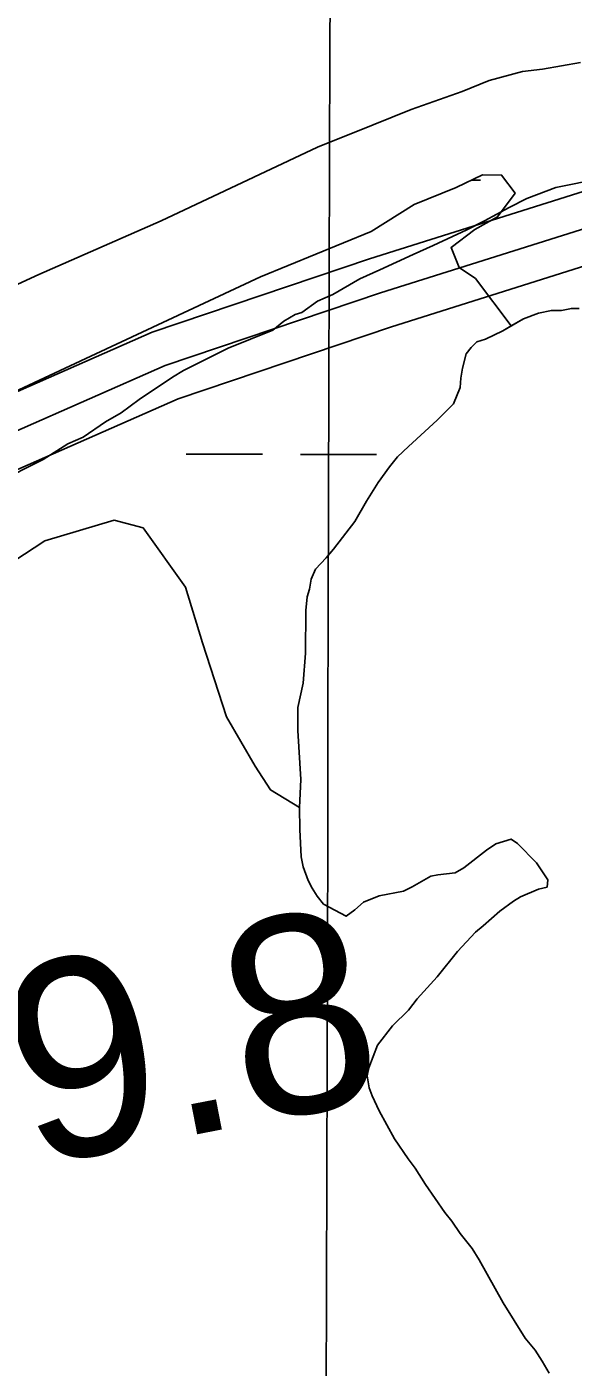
# Model space of a CAD drawing. Extents: x 3161665 to 3199565, y 885729 to 911164.
# Drawn here: x 3181436 to 3181666, y 894337 to 894901 of the extents above; entities that cross this region are included whole.
import ezdxf

# ---------------------------------------------------------------- set-up
doc = ezdxf.new("R2010")
doc.units = 0
for name, color, linetype in [('V-GRID-MAJR', 7, 'Continuous'), ('V-RIVR-RANG-IDEN', 7, 'Continuous'), ('V-ROAD-CNTR', 7, 'Continuous'), ('V-SITE-VEGE', 7, 'Continuous'), ('V-TOPO-SHOR', 7, 'Continuous'), ('V-WETL-SWMP', 7, 'Continuous')]:
    doc.layers.add(name, color=color, linetype=linetype)

msp = doc.modelspace()

# ---------------------------------------------------------------- linework, layer by layer
at = {"layer": 'V-GRID-MAJR'}
msp.add_spline([(3181553.21, 891152.16), (3181569.96, 897211.48), (3181586.71, 903274.26), (3181603.47, 909337.09), (3181603.48, 909340.51)], degree=3, dxfattribs=at)
at = {"layer": 'V-ROAD-CNTR'}
for points in [[(3182365.43, 895265.2), (3182347.5, 895242.6), (3182306.25, 895209.49), (3182222.65, 895133.44), (3182111.74, 895050.41), (3182051.1, 894989.49), (3182004.44, 894927.25), (3181947.93, 894877.61), (3181907.05, 894855.93), (3181840.48, 894847.82), (3181780.85, 894854.16), (3181703.77, 894842.07), (3181580.16, 894803.19), (3181488.84, 894772.37), (3181360.16, 894715.81), (3181245.52, 894652.29), (3181099.67, 894575.84), (3180964.11, 894510.26)], [(3181366.83, 894702.36), (3181494.27, 894758.37), (3181584.81, 894788.93), (3181707.21, 894827.43), (3181781.22, 894839.04), (3181840.59, 894832.73), (3181911.62, 894841.38), (3181956.51, 894865.19), (3182015.51, 894917.01), (3182062.47, 894979.65), (3182121.61, 895039.06), (3182232.21, 895121.87), (3182316, 895198.08), (3182358.21, 895231.95), (3182377.19, 895255.88)], [(3182351.73, 895207.52), (3182325.75, 895186.67), (3182241.78, 895110.29), (3182131.47, 895027.7), (3182073.84, 894969.81), (3182026.58, 894906.77), (3181965.09, 894852.76), (3181916.19, 894826.83), (3181840.71, 894817.63), (3181781.6, 894823.91), (3181710.64, 894812.78), (3181589.46, 894774.67), (3181499.69, 894744.37), (3181373.49, 894688.9)]]:
    msp.add_lwpolyline(points, dxfattribs=at)
at = {"layer": 'V-SITE-VEGE'}
for p, q in [((3181630.46, 894878.18), (3181644.52, 894881.93)), ((3181644.52, 894881.93), (3181652.96, 894882.87)), ((3181652.96, 894882.87), (3181668.89, 894885.68)), ((3181619.21, 894873.49), (3181630.46, 894878.18)), ((3181597.66, 894865.99), (3181619.21, 894873.49)), ((3181581.72, 894859.43), (3181597.66, 894865.99)), ((3181558.29, 894850.05), (3181581.72, 894859.43)), ((3181492.67, 894819.12), (3181558.29, 894850.05)), ((3181677.33, 894836.94), (3181658.59, 894833.19)), ((3181658.59, 894833.19), (3181646.4, 894828.5)), ((3181646.4, 894828.5), (3181638.91, 894824.75)), ((3181638.91, 894824.75), (3181628.59, 894819.13)), ((3181441.12, 894796.62), (3181492.67, 894819.12)), ((3181621.09, 894815.38), (3181607.03, 894808.81)), ((3181628.59, 894819.13), (3181621.09, 894815.38)), ((3181607.03, 894808.81), (3181598.6, 894805.06)), ((3181598.6, 894805.06), (3181584.54, 894798.5)), ((3181584.54, 894798.5), (3181576.1, 894794.75)), ((3181418.62, 894786.3), (3181441.12, 894796.62)), ((3181576.1, 894794.75), (3181564.85, 894788.19)), ((3181564.85, 894788.19), (3181558.29, 894785.38)), ((3181551.73, 894780.69), (3181548.92, 894779.75)), ((3181558.29, 894785.38), (3181551.73, 894780.69)), ((3181651.25, 894780.36), (3181656.66, 894781.52)), ((3181656.66, 894781.52), (3181660.86, 894781.49)), ((3181660.86, 894781.49), (3181665.07, 894782.36)), ((3181665.07, 894782.36), (3181668.37, 894782.34)), ((3181544.23, 894776.94), (3181539.54, 894773.19)), ((3181548.92, 894779.75), (3181544.23, 894776.94)), ((3181636.2, 894772.98), (3181644.93, 894778.01)), ((3181644.93, 894778.01), (3181651.25, 894780.36)), ((3181539.54, 894773.19), (3181520.8, 894765.69)), ((3181625.36, 894768.26), (3181628.97, 894769.43)), ((3181628.97, 894769.43), (3181636.2, 894772.98)), ((3181520.8, 894765.69), (3181502.05, 894756.31)), ((3181620.82, 894763.19), (3181622.94, 894765.88)), ((3181622.94, 894765.88), (3181625.36, 894768.26)), ((3181619.28, 894757.2), (3181620.82, 894763.19)), ((3181497.36, 894753.5), (3181483.3, 894744.13)), ((3181502.05, 894756.31), (3181497.36, 894753.5)), ((3181618.32, 894749.11), (3181618.65, 894753.01)), ((3181618.65, 894753.01), (3181619.28, 894757.2)), ((3181615.57, 894742.23), (3181618.32, 894749.11)), ((3181483.3, 894744.13), (3181475.8, 894738.5)), ((3181608.62, 894735.38), (3181615.57, 894742.23)), ((3181475.8, 894738.5), (3181469.24, 894734.75)), ((3181596.53, 894724.37), (3181608.62, 894735.38)), ((3181469.24, 894734.75), (3181459.87, 894728.19)), ((3181453.31, 894725.38), (3181443, 894718.82)), ((3181459.87, 894728.19), (3181453.31, 894725.38)), ((3181592, 894719.91), (3181596.53, 894724.37)), ((3181443, 894718.82), (3181422.38, 894708.5)), ((3181588.67, 894715.73), (3181592, 894719.91)), ((3181583.82, 894709.17), (3181588.67, 894715.73)), ((3181578.96, 894701.41), (3181583.82, 894709.17)), ((3181574.1, 894692.74), (3181578.96, 894701.41)), ((3181565.01, 894681.11), (3181574.1, 894692.74)), ((3181561.98, 894677.53), (3181565.01, 894681.11)), ((3181557.45, 894672.77), (3181561.98, 894677.53)), ((3181554.99, 894664.39), (3181555.62, 894668.58)), ((3181555.62, 894668.58), (3181557.45, 894672.77)), ((3181554.06, 894661.09), (3181554.99, 894664.39)), ((3181553.42, 894655.4), (3181554.06, 894661.09)), ((3181553.28, 894637.4), (3181553.42, 894655.4)), ((3181552.29, 894624.8), (3181553.28, 894637.4)), ((3181550.11, 894614.62), (3181552.29, 894624.8)), ((3181550.04, 894605.02), (3181550.11, 894614.62)), ((3181551.39, 894584.31), (3181550.04, 894605.02)), ((3181550.7, 894572.62), (3181551.39, 894584.31)), ((3181550.93, 894563.31), (3181550.7, 894572.62)), ((3181551.45, 894551.91), (3181550.93, 894563.31)), ((3181633.38, 894557.3), (3181629.46, 894554.63)), ((3181639.7, 894559.35), (3181633.38, 894557.3)), ((3181642.39, 894557.53), (3181639.7, 894559.35)), ((3181650.43, 894549.37), (3181642.39, 894557.53)), ((3181552.31, 894547.7), (3181551.45, 894551.91)), ((3181629.46, 894554.63), (3181619.81, 894547.2)), ((3181554.37, 894541.99), (3181552.31, 894547.7)), ((3181608.99, 894544.28), (3181605.98, 894543.7)), ((3181616.19, 894545.13), (3181608.99, 894544.28)), ((3181619.81, 894547.2), (3181616.19, 894545.13)), ((3181655.17, 894542.14), (3181650.43, 894549.37)), ((3181556.15, 894538.68), (3181554.37, 894541.99)), ((3181558.22, 894535.36), (3181556.15, 894538.68)), ((3181598.15, 894539.26), (3181594.54, 894537.49)), ((3181605.98, 894543.7), (3181598.15, 894539.26)), ((3181643.72, 894535.02), (3181651.24, 894538.27)), ((3181651.24, 894538.27), (3181654.85, 894539.14)), ((3181654.85, 894539.14), (3181655.17, 894542.14)), ((3181560.9, 894532.04), (3181558.22, 894535.36)), ((3181577.7, 894532.82), (3181574.08, 894529.54)), ((3181584.32, 894535.47), (3181577.7, 894532.82)), ((3181594.54, 894537.49), (3181584.32, 894535.47)), ((3181634.97, 894529.09), (3181640.71, 894533.24)), ((3181640.71, 894533.24), (3181643.72, 894535.02)), ((3181570.46, 894526.87), (3181560.9, 894532.04)), ((3181574.08, 894529.54), (3181570.46, 894526.87)), ((3181628.03, 894522.84), (3181634.97, 894529.09)), ((3181624.71, 894520.17), (3181628.03, 894522.84)), ((3181617.15, 894512.12), (3181624.71, 894520.17)), ((3181608.66, 894501.39), (3181617.15, 894512.12)), ((3181600.2, 894492.15), (3181608.66, 894501.39)), ((3181596.56, 894487.37), (3181600.2, 894492.15)), ((3181589.91, 894480.83), (3181596.56, 894487.37)), ((3181583.55, 894472.77), (3181589.91, 894480.83)), ((3181579.88, 894463.2), (3181583.55, 894472.77)), ((3181579.26, 894459.9), (3181579.88, 894463.2)), ((3181580.12, 894454.8), (3181579.26, 894459.9)), ((3181581.29, 894451.49), (3181580.12, 894454.8)), ((3181584.25, 894445.17), (3181581.29, 894451.49)), ((3181590.76, 894433.42), (3181584.25, 894445.17)), ((3181596.39, 894424.98), (3181590.76, 894433.42)), ((3181599.37, 894421.05), (3181596.39, 894424.98)), ((3181603.81, 894414.12), (3181599.37, 894421.05)), ((3181611.83, 894402.36), (3181603.81, 894414.12)), ((3181614.8, 894398.74), (3181611.83, 894402.36)), ((3181618.36, 894393.61), (3181614.8, 894398.74)), ((3181623.41, 894387.27), (3181618.36, 894393.61)), ((3181626.38, 894382.45), (3181623.41, 894387.27)), ((3181636.44, 894364.38), (3181626.38, 894382.45)), ((3181645.63, 894349.61), (3181636.44, 894364.38)), ((3181649.79, 894344.48), (3181645.63, 894349.61)), ((3181652.76, 894339.96), (3181649.79, 894344.48)), ((3181655.72, 894334.83), (3181652.76, 894339.96))]:
    msp.add_line(p, q, dxfattribs=at)
at = {"layer": 'V-TOPO-SHOR'}
for points in [[(3181639.81, 894775.06), (3181644.93, 894778.01), (3181651.25, 894780.36), (3181656.66, 894781.52), (3181660.86, 894781.49), (3181665.07, 894782.36), (3181668.37, 894782.34)], [(3181550.7, 894572.62), (3181551.39, 894584.31), (3181550.04, 894605.02), (3181550.11, 894614.62), (3181552.29, 894624.8), (3181553.28, 894637.4), (3181553.42, 894655.4), (3181554.06, 894661.09), (3181554.99, 894664.39), (3181555.62, 894668.58), (3181557.45, 894672.77), (3181561.98, 894677.53), (3181565.01, 894681.11), (3181574.1, 894692.74), (3181578.96, 894701.41), (3181583.82, 894709.17), (3181588.67, 894715.73), (3181592, 894719.91), (3181596.53, 894724.37), (3181608.62, 894735.38), (3181615.57, 894742.23), (3181618.32, 894749.11), (3181618.65, 894753.01), (3181619.28, 894757.2), (3181620.82, 894763.19), (3181622.94, 894765.88), (3181625.36, 894768.26), (3181628.97, 894769.43), (3181636.2, 894772.98), (3181639.81, 894775.06)], [(3181655.72, 894334.83), (3181652.76, 894339.96), (3181649.79, 894344.48), (3181645.63, 894349.61), (3181636.44, 894364.38), (3181626.38, 894382.45), (3181623.41, 894387.27), (3181618.36, 894393.61), (3181614.8, 894398.74), (3181611.83, 894402.36), (3181603.81, 894414.12), (3181599.37, 894421.05), (3181596.39, 894424.98), (3181590.76, 894433.42), (3181584.25, 894445.17), (3181581.29, 894451.49), (3181580.12, 894454.8), (3181579.26, 894459.9), (3181579.88, 894463.2), (3181583.55, 894472.77), (3181589.91, 894480.83), (3181596.56, 894487.37), (3181600.2, 894492.15), (3181608.67, 894501.39), (3181617.15, 894512.12), (3181624.71, 894520.17), (3181628.03, 894522.84), (3181634.97, 894529.09), (3181640.71, 894533.24), (3181643.72, 894535.02), (3181651.24, 894538.27), (3181654.85, 894539.14), (3181655.17, 894542.14), (3181650.43, 894549.37), (3181642.39, 894557.53), (3181639.7, 894559.35), (3181633.38, 894557.3), (3181629.46, 894554.63), (3181619.81, 894547.2), (3181616.19, 894545.13), (3181608.99, 894544.28), (3181605.98, 894543.7), (3181598.15, 894539.26), (3181594.54, 894537.49), (3181584.32, 894535.47), (3181577.7, 894532.82), (3181574.08, 894529.54), (3181570.46, 894526.87), (3181560.9, 894532.04), (3181558.22, 894535.36), (3181556.15, 894538.68), (3181554.37, 894541.99), (3181552.31, 894547.7), (3181551.45, 894551.91), (3181550.93, 894563.31), (3181550.7, 894572.62)]]:
    msp.add_lwpolyline(points, dxfattribs=at)
at = {"layer": 'V-WETL-SWMP'}
for p, q in [((3181623.02, 894836.24), (3181626.89, 894836.23)), ((3181503.17, 894721.14), (3181535.17, 894721.05)), ((3181551.17, 894721), (3181583.17, 894720.92))]:
    msp.add_line(p, q, dxfattribs=at)
msp.add_lwpolyline([(3181205.5, 894641.96), (3181534.44, 894795.55), (3181580.87, 894814.71), (3181598.93, 894826.05), (3181616.58, 894833.19), (3181627.71, 894838.46), (3181635.74, 894838.4), (3181641.42, 894830.71), (3181634.08, 894820.82), (3181624.48, 894815.53), (3181614.48, 894807.96), (3181617.86, 894799.52), (3181624.71, 894794.88), (3181639.81, 894775.06), (3181636.2, 894772.98), (3181628.97, 894769.43), (3181625.36, 894768.26), (3181622.94, 894765.88), (3181620.82, 894763.19), (3181619.28, 894757.2), (3181618.65, 894753.01), (3181618.32, 894749.11), (3181615.57, 894742.23), (3181608.62, 894735.38), (3181596.53, 894724.37), (3181592, 894719.91), (3181588.67, 894715.73), (3181583.82, 894709.17), (3181578.96, 894701.4), (3181574.1, 894692.74), (3181565.01, 894681.11), (3181561.98, 894677.53), (3181557.45, 894672.77), (3181555.62, 894668.58), (3181554.99, 894664.38), (3181554.06, 894661.09), (3181553.42, 894655.4), (3181553.28, 894637.4), (3181552.29, 894624.8), (3181550.11, 894614.62), (3181550.04, 894605.02), (3181551.39, 894584.31), (3181550.7, 894572.62), (3181538.52, 894579.97), (3181532.1, 894589.97), (3181520.01, 894610.71), (3181509.92, 894641.77), (3181502.82, 894665.15), (3181485.03, 894690.15), (3181472.82, 894693.3), (3181443.68, 894684.72), (3181404.48, 894659)], dxfattribs=at)

# ---------------------------------------------------------------- texts
at = {"layer": 'V-RIVR-RANG-IDEN'}
msp.add_text('R-299.8', height=83, rotation=10.9787, dxfattribs=at).set_placement((3181201.03, 894375.77))

doc.saveas('drawing.dxf')
